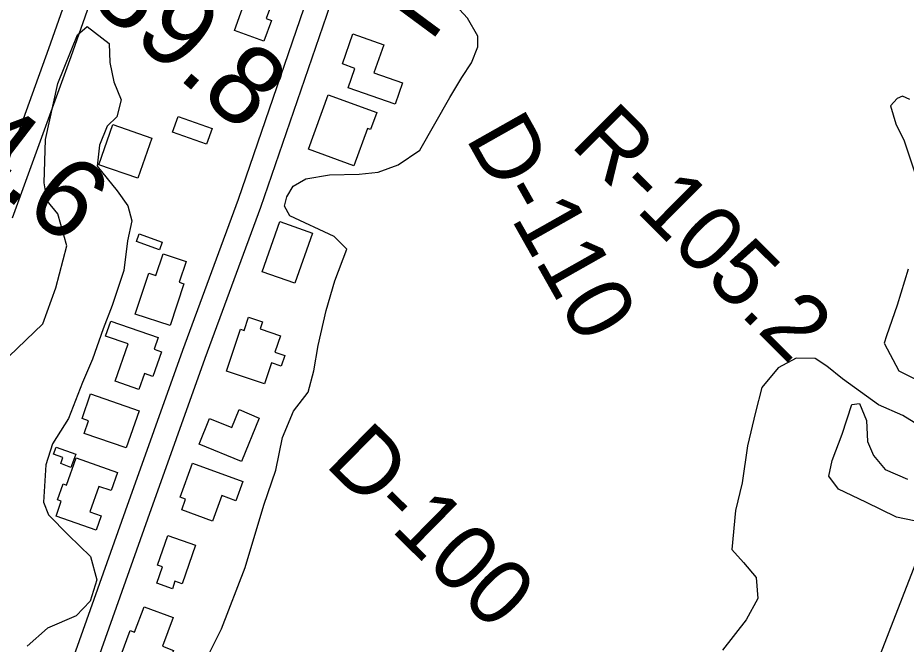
# Model space of a CAD drawing. Extents: x 3625074 to 3663148, y 511451 to 537151.
# Drawn here: x 3653631 to 3654754, y 527731 to 528522 of the extents above; entities that cross this region are included whole.
import ezdxf

# ---------------------------------------------------------------- set-up
doc = ezdxf.new("R2010")
doc.units = 0
for name, color, linetype in [('V-BLDG-OTLN', 7, 'Continuous'), ('V-RIVR-RANG-IDEN', 7, 'Continuous'), ('V-ROAD-CNTR', 7, 'Continuous'), ('V-SITE-VEGE', 7, 'Continuous'), ('V-SURV-IDEN', 7, 'Continuous')]:
    doc.layers.add(name, color=color, linetype=linetype)

msp = doc.modelspace()

# ---------------------------------------------------------------- linework, layer by layer
at = {"layer": 'V-BLDG-OTLN'}
for points in [[(3653905.1, 528506.2), (3653921.4, 528551.2), (3653903.4, 528557.7), (3653922.2, 528609.2), (3653983.4, 528587), (3653975.4, 528565), (3653963, 528569.5), (3653945.4, 528521.2), (3653951.8, 528518.9), (3653942.3, 528492.7)], [(3654108.1, 528412.9), (3654048.8, 528433.9), (3654057.5, 528458.3), (3654041.6, 528464), (3654055, 528501.8), (3654093.9, 528488), (3654081.4, 528452.8), (3654117.7, 528440)], [(3653998.6, 528356.1), (3654023.7, 528424.9), (3654085.1, 528402.4), (3654077.3, 528381), (3654073.3, 528382.5), (3654055.9, 528335.1)], [(3653869.9, 528362.6), (3653827, 528377.6), (3653833.9, 528397.4), (3653876.8, 528382.4)], [(3653733.7, 528336.6), (3653751.4, 528387.5), (3653800.9, 528370.3), (3653783.1, 528319.5)], [(3653940.1, 528201.4), (3653962.6, 528264.9), (3654003.9, 528250.3), (3653981.5, 528186.8)], [(3653810.3, 528229.2), (3653781.3, 528239.4), (3653784.7, 528249.1), (3653813.8, 528238.9)], [(3653779.8, 528147.8), (3653796.8, 528199.4), (3653805.8, 528196.5), (3653814.9, 528224), (3653844, 528214.4), (3653835.3, 528188), (3653841.2, 528186), (3653823.8, 528133.3)], [(3653754.4, 528063.2), (3653770.8, 528110.1), (3653742.3, 528120.1), (3653748.9, 528138.9), (3653808.8, 528118.1), (3653803.7, 528103.5), (3653812.9, 528100.3), (3653802, 528069), (3653791.4, 528072.7), (3653784.5, 528052.7)], [(3653895.2, 528075.8), (3653912.9, 528128.7), (3653917.5, 528127.2), (3653923.1, 528144.1), (3653940.7, 528138.2), (3653937.7, 528129.1), (3653963.3, 528120.5), (3653956.3, 528099.6), (3653968.9, 528095.4), (3653964.4, 528082), (3653952.1, 528086.1), (3653943.3, 528059.7)], [(3653723.1, 528046.9), (3653784.6, 528025.8), (3653768.5, 527978.7), (3653715.1, 527997.1), (3653720.6, 528013.1), (3653712.5, 528015.9)], [(3653914, 527961.6), (3653860.5, 527983.3), (3653873.7, 528015.8), (3653902, 528004.4), (3653911.3, 528027.3), (3653936.3, 528016.5)], [(3653704.5, 527970.8), (3653698.4, 527954.2), (3653685.6, 527959), (3653688.4, 527966.5), (3653676.6, 527970.9), (3653679.9, 527979.9)], [(3653705.1, 527966.1), (3653757.4, 527947.7), (3653749.3, 527924.8), (3653733.9, 527930.2), (3653722.5, 527898.1), (3653736.8, 527893), (3653730.4, 527874.7), (3653679.7, 527892.6), (3653686.3, 527911.4), (3653681.4, 527913.1), (3653688.5, 527933.3), (3653693, 527931.7)], [(3653852.3, 527959.5), (3653915.8, 527936.3), (3653907, 527912.1), (3653889.3, 527918.5), (3653877.6, 527886.3), (3653838.5, 527900.5), (3653843.4, 527914), (3653836.7, 527916.5)], [(3653856, 527856), (3653839, 527807), (3653829.9, 527810.2), (3653826.7, 527800.9), (3653806.9, 527807.8), (3653814.1, 527828.4), (3653807.9, 527830.5), (3653821, 527868.2)], [(3653818.1, 527696.5), (3653761.9, 527717.5), (3653773.3, 527748), (3653778.9, 527745.9), (3653791, 527778.1), (3653827.8, 527764.3), (3653814.3, 527728.2), (3653828.1, 527723)]]:
    msp.add_lwpolyline(points, close=True, dxfattribs=at)
at = {"layer": 'V-ROAD-CNTR'}
for points in [[(3653624.8, 528269.6), (3653698.9, 528473.4), (3653772.9, 528683.8), (3653837.9, 528864.5), (3653848.6, 528896.8), (3653854.7, 528917.4), (3653861.7, 528993.8)], [(3653596.7, 528280.1), (3653670.6, 528483.5), (3653744.7, 528693.9), (3653809.6, 528874.2), (3653819.9, 528905.7), (3653825.1, 528923.1), (3653829.8, 528974.6)], [(3654589.4, 527377.1), (3654643.3, 527516.4), (3654794.2, 527904.6), (3655003.9, 528446.5), (3655202.4, 528967.7)], [(3653700, 527709.2), (3653767.5, 527899.3), (3653840, 528102.3), (3653910.3, 528293.1), (3653998.1, 528548.8)], [(3653728.2, 527699), (3653795.8, 527889.2), (3653868.2, 528092.1), (3653938.5, 528283), (3654026.4, 528538.9)]]:
    msp.add_lwpolyline(points, dxfattribs=at)
at = {"layer": 'V-SITE-VEGE'}
for points in [[(3653868.2, 527709), (3653888.7, 527750.3), (3653918.8, 527827.7), (3653942.3, 527906.5), (3653957.5, 527950.6), (3653965.9, 527992.1), (3653979.6, 528025.4), (3653998.5, 528049.4), (3654005.5, 528076.1), (3654011.1, 528108.2), (3654020.9, 528152.3), (3654032, 528189.7), (3654047.1, 528229.8), (3654031.1, 528246), (3653975.1, 528271.9), (3653968.5, 528284.1), (3653971.3, 528296.1), (3653979.5, 528309.4), (3653995.6, 528318.6), (3654025.1, 528323.7), (3654062.7, 528324.7), (3654086.8, 528327.2), (3654112.3, 528336.3), (3654139.3, 528354.8), (3654177.4, 528421.5), (3654192.4, 528446.8), (3654204.6, 528465.4), (3654212.8, 528485.4), (3654212.9, 528498.8), (3654199.8, 528521.7), (3654179.9, 528543.3)], [(3653619.8, 528094.3), (3653663.1, 528135.5), (3653679.6, 528180.9), (3653693.5, 528234.3), (3653681.8, 528274.6), (3653668.5, 528290.8), (3653664.7, 528313.6), (3653666.5, 528368.5), (3653681.9, 528439.4), (3653706.6, 528500.8), (3653718.8, 528511.4), (3653746.7, 528489.7), (3653747.8, 528465.6), (3653752.9, 528441.4), (3653762.1, 528418.5), (3653756.6, 528397.2), (3653744.4, 528385.2), (3653734.8, 528361.2), (3653731.5, 528334.7), (3653757, 528303.4), (3653770.3, 528284.5), (3653775.5, 528265.7), (3653769.9, 528240.3), (3653765.5, 528202.8), (3653750.4, 528158.8), (3653739.4, 528129.4), (3653725.6, 528090.7), (3653713.3, 528061.3), (3653695.5, 528015.9), (3653675.1, 527984), (3653666.8, 527957.3), (3653663.7, 527910.4), (3653670.3, 527894.3), (3653695.5, 527868.6), (3653723.4, 527841.5), (3653731.1, 527812), (3653722.9, 527785.3), (3653705.3, 527766.7), (3653669, 527751), (3653643.3, 527728.4)], [(3654758.8, 528418.9), (3654749.4, 528423), (3654742.7, 528420.3), (3654734.6, 528411), (3654741.1, 528388.2), (3654751.6, 528366.7)], [(3654751.6, 528366.7), (3654765.9, 528323.7)], [(3654756.8, 528204.5), (3654743, 528159.1), (3654729.2, 528120.4), (3654726.5, 528111.1), (3654744.9, 528076.1), (3654772.9, 528062.4)], [(3654769.7, 528007.5), (3654749.8, 528019.8), (3654719.1, 528033.4), (3654673.8, 528066), (3654653.9, 528082.2), (3654639.2, 528091.8), (3654615.1, 528092), (3654592.2, 528080.1), (3654571.9, 528054.9), (3654563.6, 528024.1), (3654553.8, 527981.3), (3654546.7, 527934.5), (3654538.4, 527899.8), (3654533.9, 527850.2), (3654548.5, 527834), (3654564.4, 527815.1), (3654566.8, 527788.3), (3654551.8, 527761.7), (3654522, 527723.1)], [(3654776.7, 527884.2), (3654741.9, 527891.2), (3654703.2, 527910.3), (3654668.5, 527926.7), (3654656.6, 527942.9), (3654660.8, 527963), (3654673.2, 527996.3), (3654685.6, 528033.7), (3654695, 528035), (3654704.2, 528013.5), (3654705.3, 527986.7), (3654713.1, 527969.2), (3654727.7, 527951.6), (3654755.7, 527939.3)]]:
    msp.add_lwpolyline(points, dxfattribs=at)

# ---------------------------------------------------------------- texts
at = {"layer": 'V-RIVR-RANG-IDEN'}
for s, rotation, p in [('R-105.2', 315.1446, (3654328.4, 528361.3)), ('D-110', 299.4473, (3654196.5, 528370.5)), ('D-100', 315.4463, (3654018.1, 527957.4))]:
    msp.add_text(s, height=83, rotation=rotation, dxfattribs=at).set_placement(p)
at = {"layer": 'V-SURV-IDEN'}
for s, rotation, p in [('520+97.2', 323.5503, (3653712.8, 528828)), ('518+89.8', 319.5217, (3653489.1, 528739.8)), ('515+94.6', 322.516, (3653249.7, 528574.7))]:
    msp.add_text(s, height=100, rotation=rotation, dxfattribs=at).set_placement(p)

doc.saveas('drawing.dxf')
